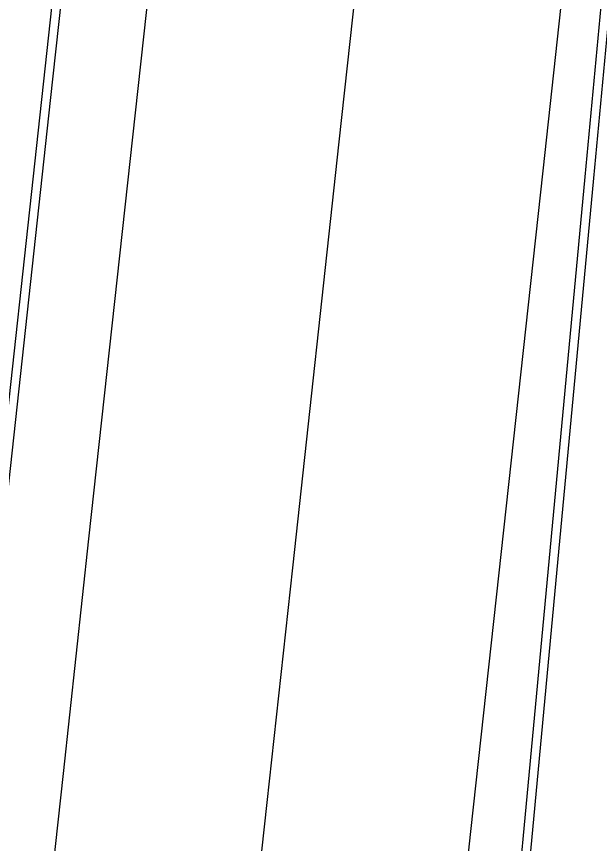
# Model space of a CAD drawing. Extents: x 1797478 to 1804836, y 246529 to 250952.
# Drawn here: x 1797837.79 to 1797871.77, y 248678.46 to 248726.72 of the extents above; entities that cross this region are included whole.
import ezdxf

# ---------------------------------------------------------------- set-up
doc = ezdxf.new("R2010")
doc.units = 0
doc.layers.add('1', color=7, linetype='Continuous')
doc.layers.add('EDPV-LINE', color=7, linetype='Continuous')

msp = doc.modelspace()

# ---------------------------------------------------------------- linework, layer by layer
for points in [[(1797806.749, 248423.912), (1797809.454, 248448.712), (1797812.16, 248473.514), (1797814.866, 248498.319), (1797817.573, 248523.127), (1797820.28, 248547.938), (1797822.987, 248572.753), (1797824.962, 248590.859), (1797825.695, 248597.572), (1797828.405, 248622.418), (1797831.118, 248647.284), (1797833.83, 248672.15), (1797835.049, 248683.329), (1797836.542, 248697.017), (1797839.255, 248721.883), (1797841.967, 248746.749), (1797844.68, 248771.616), (1797845.14, 248775.832), (1797847.392, 248796.482), (1797850.105, 248821.348), (1797852.817, 248846.215)], [(1797807.266, 248423.849), (1797809.971, 248448.648), (1797812.677, 248473.449), (1797815.383, 248498.252), (1797818.089, 248523.059), (1797820.796, 248547.868), (1797823.503, 248572.682), (1797825.478, 248590.787), (1797826.21, 248597.499), (1797828.921, 248622.344), (1797831.633, 248647.21), (1797834.346, 248672.077), (1797835.565, 248683.255), (1797837.058, 248696.943), (1797839.77, 248721.809), (1797842.483, 248746.676), (1797845.195, 248771.542), (1797845.655, 248775.758), (1797847.908, 248796.408), (1797850.62, 248821.275), (1797853.333, 248846.141)], [(1797812.23, 248423.25), (1797814.934, 248448.034), (1797817.637, 248472.821), (1797820.341, 248497.61), (1797823.046, 248522.401), (1797825.75, 248547.197), (1797828.455, 248571.996), (1797830.429, 248590.09), (1797831.161, 248596.799), (1797833.87, 248621.637), (1797836.583, 248646.503), (1797839.295, 248671.369), (1797840.515, 248682.548), (1797842.008, 248696.236), (1797844.72, 248721.102), (1797847.433, 248745.968), (1797850.145, 248770.835), (1797850.605, 248775.051), (1797852.858, 248795.701), (1797855.57, 248820.568), (1797858.283, 248845.434)], [(1797812.23, 248423.25), (1797814.934, 248448.034), (1797817.637, 248472.821), (1797820.341, 248497.61), (1797823.046, 248522.401), (1797825.75, 248547.197), (1797828.455, 248571.996), (1797830.429, 248590.09), (1797831.161, 248596.799), (1797833.87, 248621.637), (1797836.583, 248646.503), (1797839.295, 248671.369), (1797840.515, 248682.548), (1797842.008, 248696.236), (1797844.72, 248721.102), (1797847.433, 248745.968), (1797850.145, 248770.835), (1797850.605, 248775.051), (1797852.858, 248795.701), (1797855.57, 248820.568), (1797858.283, 248845.434)], [(1797812.23, 248423.25), (1797814.934, 248448.034), (1797817.637, 248472.821), (1797820.341, 248497.61), (1797823.046, 248522.401), (1797825.75, 248547.197), (1797828.455, 248571.996), (1797830.429, 248590.09), (1797831.161, 248596.799), (1797833.87, 248621.637), (1797836.583, 248646.503), (1797839.295, 248671.369), (1797840.515, 248682.548), (1797842.008, 248696.236), (1797844.72, 248721.102), (1797847.433, 248745.968), (1797850.145, 248770.835), (1797850.605, 248775.051), (1797852.858, 248795.701), (1797855.57, 248820.568), (1797858.283, 248845.434)], [(1797812.23, 248423.25), (1797814.934, 248448.034), (1797817.637, 248472.821), (1797820.341, 248497.61), (1797823.046, 248522.401), (1797825.75, 248547.197), (1797828.455, 248571.996), (1797830.429, 248590.09), (1797831.161, 248596.799), (1797833.87, 248621.637), (1797836.583, 248646.503), (1797839.295, 248671.369), (1797840.515, 248682.548), (1797842.008, 248696.236), (1797844.72, 248721.102), (1797847.433, 248745.968), (1797850.145, 248770.835), (1797850.605, 248775.051), (1797852.858, 248795.701), (1797855.57, 248820.568), (1797858.283, 248845.434)], [(1797812.23, 248423.25), (1797814.934, 248448.034), (1797817.637, 248472.821), (1797820.341, 248497.61), (1797823.046, 248522.401), (1797825.75, 248547.197), (1797828.455, 248571.996), (1797830.429, 248590.09), (1797831.161, 248596.799), (1797833.87, 248621.637), (1797836.583, 248646.503), (1797839.295, 248671.369), (1797840.515, 248682.548), (1797842.008, 248696.236), (1797844.72, 248721.102), (1797847.433, 248745.968), (1797850.145, 248770.835), (1797850.605, 248775.051), (1797852.858, 248795.701), (1797855.57, 248820.568), (1797858.283, 248845.434)], [(1797824.144, 248421.811), (1797826.844, 248446.56), (1797829.544, 248471.312), (1797832.244, 248496.067), (1797834.945, 248520.824), (1797837.646, 248545.584), (1797840.347, 248570.349), (1797842.318, 248588.418), (1797843.049, 248595.117), (1797845.756, 248619.938), (1797848.469, 248644.805), (1797851.181, 248669.671), (1797852.401, 248680.85), (1797853.894, 248694.538), (1797856.606, 248719.404), (1797859.319, 248744.27), (1797862.031, 248769.137), (1797862.491, 248773.352), (1797864.744, 248794.003), (1797867.456, 248818.869), (1797870.168, 248843.736)], [(1797824.144, 248421.811), (1797826.844, 248446.56), (1797829.544, 248471.312), (1797832.244, 248496.067), (1797834.945, 248520.824), (1797837.646, 248545.584), (1797840.347, 248570.349), (1797842.318, 248588.418), (1797843.049, 248595.117), (1797845.756, 248619.938), (1797848.469, 248644.805), (1797851.181, 248669.671), (1797852.401, 248680.85), (1797853.894, 248694.538), (1797856.606, 248719.404), (1797859.319, 248744.27), (1797862.031, 248769.137), (1797862.491, 248773.352), (1797864.744, 248794.003), (1797867.456, 248818.869), (1797870.168, 248843.736)], [(1797824.144, 248421.811), (1797826.844, 248446.56), (1797829.544, 248471.312), (1797832.244, 248496.067), (1797834.945, 248520.824), (1797837.646, 248545.584), (1797840.347, 248570.349), (1797842.318, 248588.418), (1797843.049, 248595.117), (1797845.756, 248619.938), (1797848.469, 248644.805), (1797851.181, 248669.671), (1797852.401, 248680.85), (1797853.894, 248694.538), (1797856.606, 248719.404), (1797859.319, 248744.27), (1797862.031, 248769.137), (1797862.491, 248773.352), (1797864.744, 248794.003), (1797867.456, 248818.869), (1797870.168, 248843.736)], [(1797824.144, 248421.811), (1797826.844, 248446.56), (1797829.544, 248471.312), (1797832.244, 248496.067), (1797834.945, 248520.824), (1797837.646, 248545.584), (1797840.347, 248570.349), (1797842.318, 248588.418), (1797843.049, 248595.117), (1797845.756, 248619.938), (1797848.469, 248644.805), (1797851.181, 248669.671), (1797852.401, 248680.85), (1797853.894, 248694.538), (1797856.606, 248719.404), (1797859.319, 248744.27), (1797862.031, 248769.137), (1797862.491, 248773.352), (1797864.744, 248794.003), (1797867.456, 248818.869), (1797870.168, 248843.736)], [(1797836.058, 248420.372), (1797838.753, 248445.087), (1797841.449, 248469.804), (1797844.145, 248494.524), (1797846.841, 248519.246), (1797849.537, 248543.972), (1797852.233, 248568.702), (1797854.201, 248586.746), (1797854.93, 248593.436), (1797857.636, 248618.241), (1797860.348, 248643.107), (1797863.061, 248667.974), (1797864.28, 248679.152), (1797865.773, 248692.84), (1797868.485, 248717.706), (1797871.198, 248742.573), (1797873.91, 248767.439), (1797874.37, 248771.655), (1797876.623, 248792.306), (1797879.335, 248817.172), (1797882.048, 248842.038)], [(1797843.08, 248419.524), (1797845.395, 248444.265), (1797847.71, 248469.011), (1797850.026, 248493.761), (1797852.342, 248518.517), (1797854.659, 248543.278), (1797856.977, 248568.045), (1797858.668, 248586.118), (1797859.295, 248592.819), (1797861.62, 248617.672), (1797863.952, 248642.593), (1797866.284, 248667.513), (1797867.332, 248678.716), (1797868.615, 248692.434), (1797870.947, 248717.355), (1797873.279, 248742.275), (1797875.611, 248767.196), (1797876.006, 248771.421), (1797877.943, 248792.117), (1797880.274, 248817.038), (1797882.606, 248841.958)], [(1797843.08, 248419.524), (1797845.395, 248444.265), (1797847.71, 248469.011), (1797850.026, 248493.761), (1797852.342, 248518.517), (1797854.659, 248543.278), (1797856.977, 248568.045), (1797858.668, 248586.118), (1797859.295, 248592.819), (1797861.62, 248617.672), (1797863.952, 248642.593), (1797866.284, 248667.513), (1797867.332, 248678.716), (1797868.615, 248692.434), (1797870.947, 248717.355), (1797873.279, 248742.275), (1797875.611, 248767.196), (1797876.006, 248771.421), (1797877.943, 248792.117), (1797880.274, 248817.038), (1797882.606, 248841.958)], [(1797843.08, 248419.524), (1797845.395, 248444.265), (1797847.71, 248469.011), (1797850.026, 248493.761), (1797852.342, 248518.517), (1797854.659, 248543.278), (1797856.977, 248568.045), (1797858.668, 248586.118), (1797859.295, 248592.819), (1797861.62, 248617.672), (1797863.952, 248642.593), (1797866.284, 248667.513), (1797867.332, 248678.716), (1797868.615, 248692.434), (1797870.947, 248717.355), (1797873.279, 248742.275), (1797875.611, 248767.196), (1797876.006, 248771.421), (1797877.943, 248792.117), (1797880.274, 248817.038), (1797882.606, 248841.958)], [(1797843.08, 248419.524), (1797845.395, 248444.265), (1797847.71, 248469.011), (1797850.026, 248493.761), (1797852.342, 248518.517), (1797854.659, 248543.278), (1797856.977, 248568.045), (1797858.668, 248586.118), (1797859.295, 248592.819), (1797861.62, 248617.672), (1797863.952, 248642.593), (1797866.284, 248667.513), (1797867.332, 248678.716), (1797868.615, 248692.434), (1797870.947, 248717.355), (1797873.279, 248742.275), (1797875.611, 248767.196), (1797876.006, 248771.421), (1797877.943, 248792.117), (1797880.274, 248817.038), (1797882.606, 248841.958)], [(1797843.587, 248419.462), (1797845.902, 248444.202), (1797848.217, 248468.947), (1797850.533, 248493.696), (1797852.849, 248518.45), (1797855.166, 248543.209), (1797857.483, 248567.975), (1797859.174, 248586.047), (1797859.801, 248592.747), (1797862.126, 248617.6), (1797864.458, 248642.52), (1797866.79, 248667.441), (1797867.838, 248678.644), (1797869.121, 248692.362), (1797871.453, 248717.282), (1797873.785, 248742.203), (1797876.117, 248767.124), (1797876.512, 248771.349), (1797878.449, 248792.045), (1797880.78, 248816.965), (1797883.112, 248841.886)]]:
    msp.add_lwpolyline(points)
at = {"layer": '1'}
msp.add_lwpolyline([(1797824.144, 248421.811), (1797826.844, 248446.56), (1797829.544, 248471.312), (1797832.244, 248496.067), (1797834.945, 248520.824), (1797837.646, 248545.584), (1797840.347, 248570.349), (1797842.318, 248588.418), (1797843.049, 248595.117), (1797845.756, 248619.938), (1797848.469, 248644.805), (1797851.181, 248669.671), (1797852.401, 248680.85), (1797853.894, 248694.538), (1797856.606, 248719.404), (1797859.319, 248744.27), (1797862.031, 248769.137), (1797862.491, 248773.352), (1797864.744, 248794.003), (1797867.456, 248818.869), (1797870.168, 248843.736)], dxfattribs=at)
at = {"layer": 'EDPV-LINE'}
for points in [[(1797812.23, 248423.25), (1797814.934, 248448.034), (1797817.637, 248472.821), (1797820.341, 248497.61), (1797823.046, 248522.401), (1797825.75, 248547.197), (1797828.455, 248571.996), (1797830.429, 248590.09), (1797831.161, 248596.799), (1797833.87, 248621.637), (1797836.583, 248646.503), (1797839.295, 248671.369), (1797840.515, 248682.548), (1797842.008, 248696.236), (1797844.72, 248721.102), (1797847.433, 248745.968), (1797850.145, 248770.835), (1797850.605, 248775.051), (1797852.858, 248795.701), (1797855.57, 248820.568), (1797858.283, 248845.434)], [(1797843.08, 248419.524), (1797845.395, 248444.265), (1797847.71, 248469.011), (1797850.026, 248493.761), (1797852.342, 248518.517), (1797854.659, 248543.278), (1797856.977, 248568.045), (1797858.668, 248586.118), (1797859.295, 248592.819), (1797861.62, 248617.672), (1797863.952, 248642.593), (1797866.284, 248667.513), (1797867.332, 248678.716), (1797868.615, 248692.434), (1797870.947, 248717.355), (1797873.279, 248742.275), (1797875.611, 248767.196), (1797876.006, 248771.421), (1797877.943, 248792.117), (1797880.274, 248817.038), (1797882.606, 248841.958)], [(1797843.08, 248419.524), (1797845.395, 248444.265), (1797847.71, 248469.011), (1797850.026, 248493.761), (1797852.342, 248518.517), (1797854.659, 248543.278), (1797856.977, 248568.045), (1797858.668, 248586.118), (1797859.295, 248592.819), (1797861.62, 248617.672), (1797863.952, 248642.593), (1797866.284, 248667.513), (1797867.332, 248678.716), (1797868.615, 248692.434), (1797870.947, 248717.355), (1797873.279, 248742.275), (1797875.611, 248767.196), (1797876.006, 248771.421), (1797877.943, 248792.117), (1797880.274, 248817.038), (1797882.606, 248841.958)]]:
    msp.add_lwpolyline(points, dxfattribs=at)

doc.saveas('drawing.dxf')
